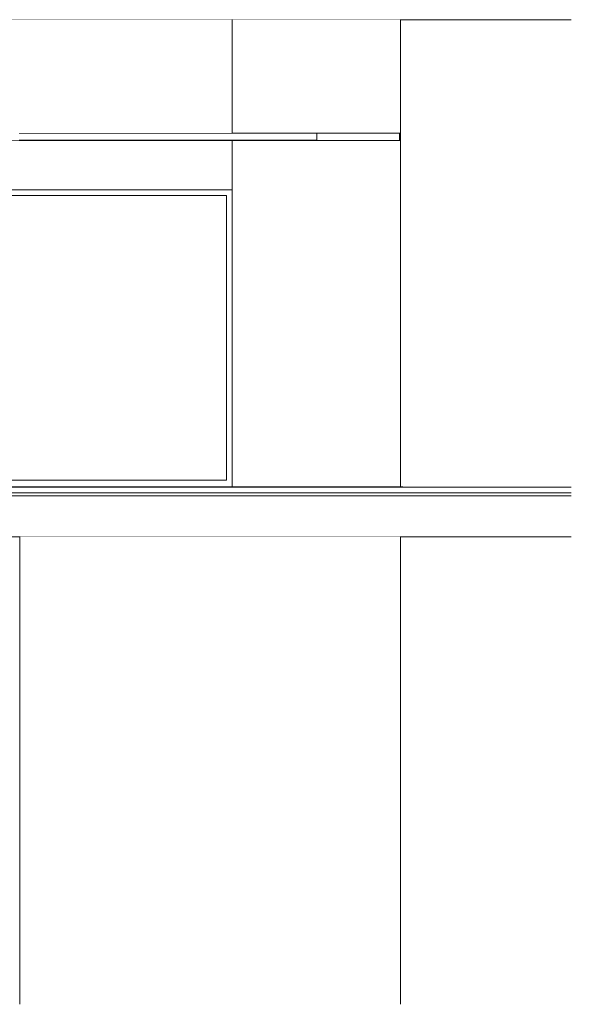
# Model space of a CAD drawing. Header units: millimetres. Extents: x -30280 to 309309, y -17460 to 4378.
# Tile 672 of 1056: x 207301 to 211190, y -17110 to -10160. Entities that reach past the tile are written whole.
import ezdxf

# ---------------------------------------------------------------- set-up
doc = ezdxf.new("R2010")
doc.units = ezdxf.units.MM
doc.header["$MEASUREMENT"] = 0
doc.linetypes.add('Wipeout_Contour', pattern=[1000, 0, -1000])
for name, color, linetype in [('10_ESTR_Fotjats', 7, 'Continuous'), ('12_FAÇ_Façana', 7, 'Continuous'), ('14_PAV_Paviment existent', 7, 'Continuous'), ('Nuevo_07_CR_Cel Ras pladur', 7, 'Continuous'), ('Nuevo_07_CR_Cel Ras_lames', 7, 'Continuous'), ('Nuevo_08_E_Envans secs', 7, 'Continuous'), ('Nuevo_09_EI_Mobiliari general', 7, 'Continuous'), ('Nuevo_14_PAV_Soft Light Grey 0554', 7, 'Continuous'), ('Nuevo_Ventanas Archicad', 7, 'Continuous')]:
    doc.layers.add(name, color=color, linetype=linetype)
for name, color, linetype, lineweight in [('10_ESTR_Fotjats_Pluma_Nº__1', 7, 'Continuous', 5), ('12_FAÇ_Façana_Pluma_Nº__47', 7, 'Continuous', 20), ('14_PAV_Paviment existent_Pluma_Nº__29', 7, 'Continuous', 20), ('14_PAV_Paviment existent_Pluma_Nº__89', 7, 'Continuous', 5), ('Nuevo_07_CR_Cel Ras pladur_Pluma_Nº__1', 7, 'Continuous', 5), ('Nuevo_07_CR_Cel Ras_lames_Pluma_Nº__1', 7, 'Continuous', 5), ('Nuevo_08_E_Envans secs_Pluma_Nº__47', 7, 'Continuous', 20), ('Nuevo_09_EI_Mobiliari general_Pluma_Nº__1', 7, 'Continuous', 5), ('Nuevo_14_PAV_Soft Light Grey 0554_Pluma_Nº__89', 7, 'Continuous', 5), ('Nuevo_Ventanas Archicad_Pluma_Nº__1', 7, 'Continuous', 5)]:
    doc.layers.add(name, color=color, linetype=linetype, lineweight=lineweight)
doc.layers.add('Nuevo_07_CR_Cel Ras pladur_Pluma_Nº__102', color=7, linetype='Continuous', lineweight=5, true_color=0xcccccc)

# ---------------------------------------------------------------- blocks, each defined once
blk = doc.blocks.new('Elem Sección_11_5', base_point=(181934.4, -13460))
at = {"layer": '10_ESTR_Fotjats_Pluma_Nº__1', "color": 7, "linetype": 'Continuous', "lineweight": 5}
for p, q in [((211190.4, -13460), (209979.6, -13460)), ((211190.4, -13500), (173577.4, -13500)), ((211190.4, -13520), (173577.4, -13520)), ((211190.4, -13810), (173577.4, -13810))]:
    blk.add_line(p, q, dxfattribs=at)
blk = doc.blocks.new('Elem Sección_22_5', base_point=(181934.4, -13460))
at = {"color": 254, "linetype": 'Wipeout_Contour', "lineweight": 0, "ltscale": 836886.101653}
blk.add_wipeout([(209985.2, -17110), (209985.2, -13810), (207300.8, -13810), (207300.8, -17110)], dxfattribs=at).dxf.layer = '12_FAÇ_Façana'
at = {"layer": '12_FAÇ_Façana_Pluma_Nº__47', "color": 7, "linetype": 'Continuous', "lineweight": 20}
for p, q in [((207300.8, -13810), (207300.8, -17110)), ((209985.2, -17110), (209985.2, -13810))]:
    blk.add_line(p, q, dxfattribs=at)
blk = doc.blocks.new('Elem Sección_52_5', base_point=(181934.4, -13460))
at = {"layer": '10_ESTR_Fotjats_Pluma_Nº__1', "color": 7, "linetype": 'Continuous', "lineweight": 5}
blk.add_line((211190.4, -10160), (200805.5, -10160), dxfattribs=at)
blk = doc.blocks.new('Elem Sección_111_5', base_point=(181934.4, -13460))
at = {"layer": 'Nuevo_09_EI_Mobiliari general_Pluma_Nº__1', "color": 7, "linetype": 'Continuous', "lineweight": 5}
for p, q in [((207770.7, -12710), (207120.7, -12710)), ((207120.7, -12735), (207120.7, -12710)), ((207770.7, -12735), (207770.7, -12710)), ((207770.7, -12735), (207120.7, -12735)), ((207155.7, -13410), (207155.7, -12735)), ((207205.7, -13410), (207205.7, -12735)), ((207685.7, -13410), (207685.7, -12735)), ((207735.7, -13410), (207735.7, -12735))]:
    blk.add_line(p, q, dxfattribs=at)
blk = doc.blocks.new('Elem Sección_113_5', base_point=(181934.4, -13460))
at = {"layer": 'Nuevo_09_EI_Mobiliari general_Pluma_Nº__1', "color": 7, "linetype": 'Continuous', "lineweight": 5}
for p, q in [((208009.6, -12703.5), (208005.9, -12730)), ((208006.2, -12726.2), (208010.3, -12696.5)), ((208012.3, -12685.7), (208009.6, -12703.5)), ((208010.3, -12696.5), (208013.3, -12676.6)), ((208013.7, -12679.5), (208012.3, -12685.7)), ((208013.3, -12676.6), (208014.9, -12669.6)), ((208013.3, -12730), (208016.1, -12703.5)), ((208017.9, -12679.5), (208013.7, -12679.5)), ((208013.9, -12726.2), (208017.2, -12696.5)), ((208016.1, -12703.5), (208017.8, -12685.7)), ((208017.2, -12696.5), (208019, -12676.6)), ((208017.8, -12685.7), (208017.9, -12679.5)), ((208018.7, -12679.6), (208017.9, -12679.5)), ((208019, -12676.6), (208019.1, -12669.6)), ((208026.1, -12660.9), (208028, -12660.9)), ((208028.2, -12660.9), (208030.3, -12660.9)), ((208033.8, -12728.7), (208037, -12698.9)), ((208037, -12698.9), (208038.8, -12679)), ((208038.8, -12679), (208039, -12672)), ((208001.9, -12761.4), (207983.4, -12912.7)), ((207991, -12912.7), (208009.5, -12761.4)), ((207991.7, -12910.3), (208009.9, -12761.4)), ((208001.7, -12761.4), (208006.2, -12726.2)), ((208005.9, -12730), (208001.9, -12761.4)), ((208009.5, -12761.4), (208013.3, -12730)), ((208009.7, -12761.4), (208013.9, -12726.2)), ((208010.8, -12915.1), (208029.4, -12763.8)), ((208029.6, -12763.8), (208033.8, -12728.7)), ((207983.3, -12913.9), (207983.5, -12910.3)), ((207983.3, -13060), (207983.3, -12913.9)), ((207983.4, -12912.7), (207991, -12912.7)), ((207991.3, -12913.7), (207983.4, -12912.7)), ((207991.3, -12913.9), (207991.5, -12910.3)), ((207991.3, -13076), (207991.3, -12913.9)), ((208010.9, -13410), (208010.9, -12913.9)), ((207602.8, -13060), (207611.6, -13060)), ((207602.8, -13076), (207602.8, -13060)), ((207611.6, -13060), (207612.5, -13060)), ((207612.5, -13060), (207614.8, -13060)), ((207614.8, -13060), (207618.3, -13060)), ((207618.3, -13060), (207622.3, -13060)), ((207622.3, -13060), (207685.7, -13060)), ((207735.7, -13060), (207980.8, -13060)), ((207980.8, -13060), (207985.2, -13060)), ((207985.2, -13060), (207988.6, -13060)), ((207988.6, -13060), (207990.1, -13060)), ((207990.1, -13076), (207990.1, -13060)), ((207602.8, -13076), (207611.6, -13076)), ((207602.8, -13086), (207602.8, -13076)), ((207602.8, -13086), (207611.6, -13086)), ((207603, -13410), (207603, -13086)), ((207611.6, -13076), (207611.7, -13076)), ((207611.6, -13086), (207611.6, -13076)), ((207611.6, -13086), (207611.8, -13086)), ((207611.7, -13076), (207611.8, -13076)), ((207611.8, -13076), (207611.8, -13086)), ((207611.8, -13410), (207611.8, -13086)), ((207685.7, -13076), (207621.8, -13076)), ((207621.8, -13076), (207621.8, -13086)), ((207685.7, -13086), (207621.8, -13086)), ((207631.4, -13410), (207631.4, -13086)), ((208000.8, -13076), (207735.7, -13076)), ((208000.8, -13086), (207735.7, -13086)), ((207983.3, -13410), (207983.3, -13086)), ((207991.3, -13410), (207991.3, -13086)), ((208000.8, -13086), (208000.8, -13076)), ((208010.9, -13076), (208011.1, -13076)), ((208010.9, -13086), (208011.1, -13086)), ((208011.1, -13086), (208011.1, -13076))]:
    blk.add_line(p, q, dxfattribs=at)
blk = doc.blocks.new('Elem Sección_139_5', base_point=(181934.4, -13460))
at = {"color": 254, "linetype": 'Wipeout_Contour', "lineweight": 0, "ltscale": 1051257.913849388}
blk.add_wipeout([(209979.2, -10160), (209979.2, -10960), (209979.7, -10960), (209985.2, -10960), (209985.2, -10160)], dxfattribs=at).dxf.layer = 'Nuevo_08_E_Envans secs'
at = {"color": 254, "linetype": 'Wipeout_Contour', "lineweight": 0, "ltscale": 1051636.518885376}
blk.add_wipeout([(209979.2, -13458), (209985.2, -13458), (209985.2, -11013), (209979.7, -11013), (209979.2, -11013)], dxfattribs=at).dxf.layer = 'Nuevo_08_E_Envans secs'
at = {"layer": 'Nuevo_08_E_Envans secs_Pluma_Nº__47', "color": 7, "linetype": 'Continuous', "lineweight": 20}
for p, q in [((209985.2, -10160), (209985.2, -10960)), ((209985.2, -11013), (209985.2, -13458))]:
    blk.add_line(p, q, dxfattribs=at)
blk = doc.blocks.new('Elem Sección_140_5', base_point=(181934.4, -13460))
at = {"color": 254, "linetype": 'Wipeout_Contour', "lineweight": 0, "ltscale": 838620.271375}
blk.add_wipeout([(208797.9, -10160), (208797.9, -10960), (209979.2, -10960), (209979.2, -10160)], dxfattribs=at).dxf.layer = 'Nuevo_08_E_Envans secs'
at = {"color": 254, "linetype": 'Wipeout_Contour', "lineweight": 0, "ltscale": 838997.224872}
blk.add_wipeout([(208797.9, -13458), (209979.2, -13458), (209979.2, -11013), (208797.9, -11013)], dxfattribs=at).dxf.layer = 'Nuevo_08_E_Envans secs'
blk = doc.blocks.new('Elem Sección_143_5', base_point=(181934.4, -13460))
at = {"layer": 'Nuevo_07_CR_Cel Ras pladur_Pluma_Nº__1', "color": 7, "linetype": 'Continuous', "lineweight": 5, "flags": 128}
blk.add_lwpolyline([(209396.1, -10960), (209096.1, -10960), (208796.1, -10960), (208496.1, -10960), (208196.1, -10960), (207896.1, -10960), (207596.1, -10960), (207296.1, -10960)], dxfattribs=at)
at = {"color": 254, "linetype": 'Wipeout_Contour', "lineweight": 0, "ltscale": 841078.686496}
blk.add_wipeout([(209985.2, -10960), (209979.7, -10960), (209979.7, -11013), (209985.2, -11013)], dxfattribs=at).dxf.layer = 'Nuevo_07_CR_Cel Ras pladur'
at = {"layer": 'Nuevo_07_CR_Cel Ras pladur_Pluma_Nº__1', "color": 7, "linetype": 'Continuous', "lineweight": 5}
for p, q in [((209979.7, -10960), (209396.1, -10960)), ((209979.7, -10960), (209979.7, -11013)), ((209979.7, -11013), (200805.5, -11013))]:
    blk.add_line(p, q, dxfattribs=at)
at = {"layer": 'Nuevo_07_CR_Cel Ras pladur_Pluma_Nº__102', "color": 254, "linetype": 'Continuous', "lineweight": 5, "true_color": 0xcccccc}
for p, q in [((209979.7, -10960), (209985.2, -10960)), ((209985.2, -11013), (209985.2, -10960)), ((209979.7, -11013), (209985.2, -11013))]:
    blk.add_line(p, q, dxfattribs=at)
blk = doc.blocks.new('Elem Sección_172_5', base_point=(181934.4, -13460))
at = {"color": 254, "linetype": 'Wipeout_Contour', "lineweight": 0, "ltscale": 820696.490561}
blk.add_wipeout([(201005.5, -10160), (201005.5, -10960), (208797.9, -10960), (208797.9, -10160)], dxfattribs=at).dxf.layer = 'Nuevo_08_E_Envans secs'
at = {"color": 254, "linetype": 'Wipeout_Contour', "lineweight": 0, "ltscale": 1637533.714366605}
blk.add_wipeout([(201005.5, -11360), (203058.6, -11360), (203058.6, -11410), (204658.6, -11410), (204658.6, -11360), (208797.9, -11360), (208797.9, -11013), (201005.5, -11013)], dxfattribs=at).dxf.layer = 'Nuevo_08_E_Envans secs'
at = {"layer": 'Nuevo_08_E_Envans secs_Pluma_Nº__47', "color": 7, "linetype": 'Continuous', "lineweight": 20}
for p, q in [((201005.5, -10960), (201005.5, -10160)), ((208797.9, -10960), (208797.9, -10160)), ((201005.5, -11360), (201005.5, -11013)), ((208797.9, -11360), (208797.9, -11013))]:
    blk.add_line(p, q, dxfattribs=at)
blk = doc.blocks.new('Elem Sección_189_5', base_point=(181934.4, -13460))
at = {"color": 254, "linetype": 'Wipeout_Contour', "lineweight": 0, "ltscale": 820226.444282}
blk.add_wipeout([(204658.6, -13410), (204698.6, -13410), (204698.6, -11400), (204658.6, -11400)], dxfattribs=at).dxf.layer = 'Nuevo_Ventanas Archicad'
at = {"color": 254, "linetype": 'Wipeout_Contour', "lineweight": 0, "ltscale": 836594.040266}
blk.add_wipeout([(208797.9, -11400), (208757.9, -11400), (208757.9, -13410), (208797.9, -13410)], dxfattribs=at).dxf.layer = 'Nuevo_Ventanas Archicad'
at = {"color": 254, "linetype": 'Wipeout_Contour', "lineweight": 0, "ltscale": 1242249.803610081}
blk.add_wipeout([(204658.6, -11360), (204658.6, -11400), (204698.6, -11400), (208757.9, -11400), (208797.9, -11400), (208797.9, -11360)], dxfattribs=at).dxf.layer = 'Nuevo_Ventanas Archicad'
at = {"color": 254, "linetype": 'Wipeout_Contour', "lineweight": 0, "ltscale": 1242982.745324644}
blk.add_wipeout([(204698.6, -13410), (204658.6, -13410), (204658.6, -13458), (208797.9, -13458), (208797.9, -13410), (208757.9, -13410)], dxfattribs=at).dxf.layer = 'Nuevo_Ventanas Archicad'
at = {"layer": 'Nuevo_Ventanas Archicad_Pluma_Nº__1', "color": 7, "linetype": 'Continuous', "lineweight": 5}
for p, q in [((204658.6, -11360), (208797.9, -11360)), ((204658.6, -11400), (204658.6, -11360)), ((208797.9, -11360), (208797.9, -11400)), ((204658.6, -13410), (204658.6, -11400)), ((208797.9, -11400), (208797.9, -13410)), ((204658.6, -13458), (204658.6, -13410)), ((208797.9, -13410), (208797.9, -13458))]:
    blk.add_line(p, q, dxfattribs=at)
at = {"color": 254, "linetype": 'Wipeout_Contour', "lineweight": 0, "ltscale": 828410.240575}
blk.add_wipeout([(208757.9, -13410), (208757.9, -11400), (204698.6, -11400), (204698.6, -13410)], dxfattribs=at).dxf.layer = 'Nuevo_Ventanas Archicad'
at = {"layer": 'Nuevo_Ventanas Archicad_Pluma_Nº__1', "color": 7, "linetype": 'Continuous', "lineweight": 5}
for p, q in [((204698.6, -11400), (204698.6, -13410)), ((208757.9, -11400), (204698.6, -11400)), ((208757.9, -13410), (208757.9, -11400)), ((204698.6, -13410), (208757.9, -13410))]:
    blk.add_line(p, q, dxfattribs=at)
blk = doc.blocks.new('Elem Sección_229_5', base_point=(181934.4, -13460))
at = {"layer": 'Nuevo_07_CR_Cel Ras_lames_Pluma_Nº__1', "color": 7, "linetype": 'Continuous', "lineweight": 5}
blk.add_line((209096.1, -11010), (208796.1, -11010), dxfattribs=at)
blk = doc.blocks.new('Elem Sección_230_5', base_point=(181934.4, -13460))
at = {"layer": 'Nuevo_07_CR_Cel Ras_lames_Pluma_Nº__1', "color": 7, "linetype": 'Continuous', "lineweight": 5}
blk.add_line((208796.1, -11010), (208496.1, -11010), dxfattribs=at)
blk = doc.blocks.new('Elem Sección_231_5', base_point=(181934.4, -13460))
at = {"layer": 'Nuevo_07_CR_Cel Ras_lames_Pluma_Nº__1', "color": 7, "linetype": 'Continuous', "lineweight": 5}
blk.add_line((208496.1, -11010), (208196.1, -11010), dxfattribs=at)
blk = doc.blocks.new('Elem Sección_232_5', base_point=(181934.4, -13460))
at = {"layer": 'Nuevo_07_CR_Cel Ras_lames_Pluma_Nº__1', "color": 7, "linetype": 'Continuous', "lineweight": 5}
blk.add_line((208196.1, -11010), (207896.1, -11010), dxfattribs=at)
blk = doc.blocks.new('Elem Sección_233_5', base_point=(181934.4, -13460))
at = {"layer": 'Nuevo_07_CR_Cel Ras_lames_Pluma_Nº__1', "color": 7, "linetype": 'Continuous', "lineweight": 5}
blk.add_line((207896.1, -11010), (207596.1, -11010), dxfattribs=at)
blk = doc.blocks.new('Elem Sección_234_5', base_point=(181934.4, -13460))
at = {"layer": 'Nuevo_07_CR_Cel Ras_lames_Pluma_Nº__1', "color": 7, "linetype": 'Continuous', "lineweight": 5}
blk.add_line((207596.1, -11010), (207296.1, -11010), dxfattribs=at)
blk = doc.blocks.new('Elem Sección_235_5', base_point=(181934.4, -13460))
at = {"layer": 'Nuevo_07_CR_Cel Ras_lames_Pluma_Nº__1', "color": 7, "linetype": 'Continuous', "lineweight": 5}
for p, q in [((209396.1, -10960), (209396.1, -11010)), ((209396.1, -11010), (209096.1, -11010))]:
    blk.add_line(p, q, dxfattribs=at)
blk = doc.blocks.new('Elem Sección_469_5', base_point=(181934.4, -13460))
at = {"color": 254, "linetype": 'Wipeout_Contour', "lineweight": 0, "ltscale": 841697.029118}
blk.add_wipeout([(209985.2, -13458), (209985.2, -13460), (210001.5, -13460), (210001.5, -13458)], dxfattribs=at).dxf.layer = 'Nuevo_14_PAV_Soft Light Grey 0554'
at = {"layer": 'Nuevo_14_PAV_Soft Light Grey 0554_Pluma_Nº__89', "color": 7, "linetype": 'Continuous', "lineweight": 5}
for p in [(209985.2, -13458), (210001.5, -13460)]:
    blk.add_line(p, (210001.5, -13458), dxfattribs=at)
blk = doc.blocks.new('Elem Sección_474_5', base_point=(181934.4, -13460))
at = {"color": 254, "linetype": 'Wipeout_Contour', "lineweight": 0, "ltscale": 841653.232287}
blk.add_wipeout([(209985.2, -13458), (209979.6, -13458), (209979.6, -13460), (209985.2, -13460)], dxfattribs=at).dxf.layer = '14_PAV_Paviment existent'
at = {"layer": '14_PAV_Paviment existent_Pluma_Nº__29', "color": 7, "linetype": 'Continuous', "lineweight": 20}
for q in [(200805.5, -13458), (209979.6, -13460)]:
    blk.add_line((209979.6, -13458), q, dxfattribs=at)
at = {"layer": '14_PAV_Paviment existent_Pluma_Nº__29', "color": 7, "linetype": 'Continuous', "lineweight": 20, "flags": 128}
blk.add_lwpolyline([(209979.6, -13460), (200810.5, -13460), (200805.5, -13460)], dxfattribs=at)
at = {"layer": '14_PAV_Paviment existent_Pluma_Nº__89', "color": 7, "linetype": 'Continuous', "lineweight": 5}
for p, q in [((209979.6, -13458), (209985.2, -13458)), ((209979.6, -13460), (209985.2, -13460)), ((209985.2, -13460), (209985.2, -13458))]:
    blk.add_line(p, q, dxfattribs=at)

msp = doc.modelspace()

# ---------------------------------------------------------------- block references
at = {"layer": '10_ESTR_Fotjats', "lineweight": 0}
for name in ['Elem Sección_52_5', 'Elem Sección_11_5']:
    msp.add_blockref(name, (181934.4, -13460), dxfattribs=at)
at = {"layer": 'Nuevo_09_EI_Mobiliari general', "lineweight": 0}
for name in ['Elem Sección_111_5', 'Elem Sección_113_5']:
    msp.add_blockref(name, (181934.4, -13460), dxfattribs=at)

# ---------------------------------------------------------------- next in the draw order: block references
at = {"layer": '12_FAÇ_Façana', "lineweight": 0}
msp.add_blockref('Elem Sección_22_5', (181934.4, -13460), dxfattribs=at)
at = {"layer": 'Nuevo_08_E_Envans secs', "lineweight": 0}
msp.add_blockref('Elem Sección_139_5', (181934.4, -13460), dxfattribs=at)

# ---------------------------------------------------------------- next in the draw order: block references
msp.add_blockref('Elem Sección_140_5', (181934.4, -13460), dxfattribs=at)

# ---------------------------------------------------------------- next in the draw order: block references
at = {"layer": 'Nuevo_07_CR_Cel Ras pladur', "lineweight": 0}
msp.add_blockref('Elem Sección_143_5', (181934.4, -13460), dxfattribs=at)
at = {"layer": 'Nuevo_14_PAV_Soft Light Grey 0554', "lineweight": 0}
msp.add_blockref('Elem Sección_469_5', (181934.4, -13460), dxfattribs=at)

# ---------------------------------------------------------------- next in the draw order: block references
at = {"layer": 'Nuevo_07_CR_Cel Ras_lames', "lineweight": 0}
msp.add_blockref('Elem Sección_235_5', (181934.4, -13460), dxfattribs=at)
at = {"layer": 'Nuevo_08_E_Envans secs', "lineweight": 0}
msp.add_blockref('Elem Sección_172_5', (181934.4, -13460), dxfattribs=at)

# ---------------------------------------------------------------- next in the draw order: block references
at = {"layer": 'Nuevo_07_CR_Cel Ras_lames', "lineweight": 0}
for name in ['Elem Sección_234_5', 'Elem Sección_233_5', 'Elem Sección_232_5', 'Elem Sección_231_5', 'Elem Sección_230_5', 'Elem Sección_229_5']:
    msp.add_blockref(name, (181934.4, -13460), dxfattribs=at)
at = {"layer": 'Nuevo_Ventanas Archicad', "lineweight": 0}
msp.add_blockref('Elem Sección_189_5', (181934.4, -13460), dxfattribs=at)

# ---------------------------------------------------------------- next in the draw order: block references
at = {"layer": '14_PAV_Paviment existent', "lineweight": 0}
msp.add_blockref('Elem Sección_474_5', (181934.4, -13460), dxfattribs=at)

doc.saveas('drawing.dxf')
